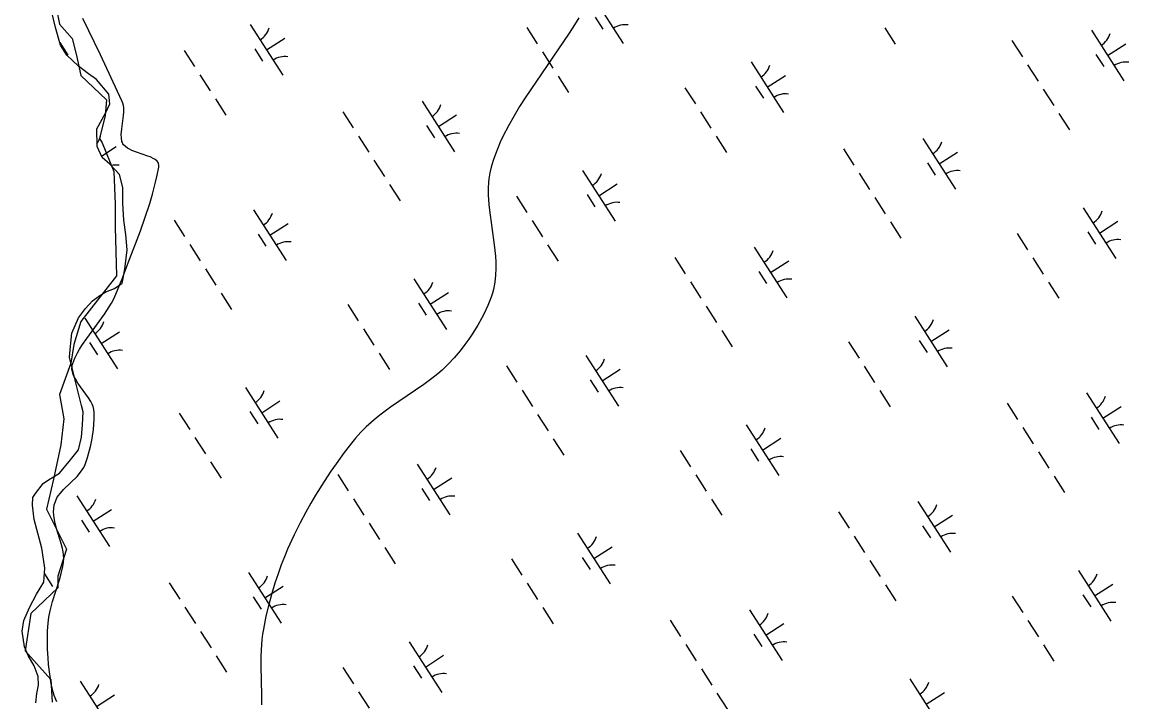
# Model space of a CAD drawing. Extents: x 3937982 to 3958556, y 219448 to 241894.
# Drawn here: x 3949070 to 3949988, y 234157 to 234721 of the extents above; entities that cross this region are included whole.
import ezdxf

# ---------------------------------------------------------------- set-up
doc = ezdxf.new("R2010")
doc.units = 0
for name, color, linetype in [('V-RIVR-EDGE', 7, 'Continuous'), ('V-SITE-VEGE', 7, 'Continuous'), ('V-WETL-SWMP', 7, 'Continuous')]:
    doc.layers.add(name, color=color, linetype=linetype)

msp = doc.modelspace()

# ---------------------------------------------------------------- linework, layer by layer
at = {"layer": 'V-RIVR-EDGE'}
msp.add_lwpolyline([(3949097.199, 234737.041), (3949100.761, 234719.233), (3949111.446, 234707.36), (3949115.007, 234693.114), (3949118.569, 234676.493), (3949139.939, 234656.31), (3949138.751, 234643.251), (3949134.003, 234624.256), (3949136.377, 234620.694), (3949145.875, 234596.95), (3949147.062, 234569.644), (3949147.062, 234550.648), (3949148.249, 234510.283), (3949118.569, 234472.292), (3949112.633, 234453.297), (3949110.258, 234437.863), (3949100.761, 234411.745), (3949104.322, 234391.562), (3949101.948, 234370.192), (3949096.012, 234341.699), (3949090.076, 234316.767), (3949098.386, 234300.147), (3949106.697, 234283.526), (3949099.573, 234260.969), (3949099.573, 234251.471), (3949077.016, 234230.101), (3949072.268, 234199.233), (3949093.637, 234175.489), (3949094.825, 234156.494)], dxfattribs=at)
at = {"layer": 'V-SITE-VEGE'}
for points in [[(3949103.646, 234269.158), (3949104.154, 234272.308), (3949104.392, 234275.624), (3949104.24, 234278.962), (3949103.956, 234281.196), (3949103.388, 234284.184), (3949102.372, 234288.184), (3949098.457, 234300.671), (3949097.324, 234304.742), (3949096.368, 234309.379), (3949096.061, 234311.843), (3949095.927, 234314.464), (3949096.04, 234317.243), (3949096.495, 234320.194), (3949096.896, 234321.718), (3949097.412, 234323.193), (3949098.762, 234325.986), (3949099.87, 234327.751), (3949101.557, 234330.006), (3949104.109, 234332.88), (3949115.469, 234343.929), (3949118.345, 234347.304), (3949119.688, 234349.204), (3949120.938, 234351.328), (3949122.025, 234353.716), (3949124.092, 234359.618), (3949125.83, 234365.709), (3949126.807, 234369.836), (3949127.889, 234375.382), (3949128.935, 234382.761), (3949129.33, 234386.93), (3949129.605, 234391.612), (3949129.689, 234396.816), (3949129.412, 234399.419), (3949128.683, 234402.018), (3949127.983, 234403.749), (3949126.822, 234406.055), (3949124.952, 234409.12), (3949116.172, 234421.294), (3949114.013, 234424.736), (3949113.053, 234426.563), (3949112.211, 234428.509), (3949111.564, 234430.571), (3949111.199, 234432.767), (3949111.236, 234435.093), (3949111.447, 234436.291), (3949111.814, 234437.522), (3949113.671, 234442.032), (3949115.912, 234446.453), (3949117.583, 234449.364), (3949120, 234453.204), (3949123.479, 234458.272), (3949138.294, 234478.519), (3949142.143, 234484.462), (3949144.017, 234487.692), (3949145.841, 234491.188), (3949147.558, 234494.989), (3949152.8, 234507.951), (3949157.943, 234521.121), (3949167.982, 234547.668), (3949172, 234558.893), (3949175.707, 234570.317), (3949177.958, 234577.966), (3949180.631, 234588.126), (3949181.966, 234593.869), (3949183.301, 234600.346), (3949183.402, 234601.999), (3949183.068, 234603.474), (3949182.621, 234604.369), (3949181.778, 234605.458), (3949180.264, 234606.759), (3949179.218, 234607.434), (3949176.225, 234608.919), (3949174.161, 234609.738), (3949164.664, 234612.962), (3949160.861, 234614.445), (3949158.998, 234615.327), (3949157.187, 234616.362), (3949155.51, 234617.593), (3949154.066, 234619.079), (3949153.482, 234619.927), (3949153.005, 234620.859), (3949152.663, 234621.895), (3949152.2, 234624.687), (3949152.11, 234627.591), (3949152.487, 234632.269), (3949154.058, 234643.26), (3949154.261, 234646.359), (3949154.136, 234649.818), (3949153.869, 234651.614), (3949153.403, 234653.484), (3949152.663, 234655.419), (3949134.792, 234693.729), (3949120.11, 234723.927)], [(3949531.73, 234724.422), (3949528.135, 234718.444), (3949523.857, 234711.659), (3949487.331, 234658.127), (3949482.727, 234650.928), (3949478.039, 234643.195), (3949473.349, 234634.863), (3949468.768, 234625.869), (3949466.601, 234621.174), (3949464.514, 234616.286), (3949462.54, 234611.197), (3949460.703, 234605.886), (3949459.038, 234600.346), (3949457.938, 234595.644), (3949457.199, 234590.862), (3949456.885, 234587.636), (3949456.668, 234583.289), (3949456.697, 234577.419), (3949457.193, 234569.487), (3949457.657, 234564.91), (3949461.602, 234536.09), (3949462.548, 234526.698), (3949462.835, 234521.724), (3949462.921, 234516.454), (3949462.714, 234510.884), (3949462.093, 234505.012), (3949461.594, 234502.014), (3949460.932, 234498.942), (3949460.091, 234495.802), (3949459.038, 234492.597), (3949456.367, 234485.796), (3949453.344, 234479.183), (3949451.145, 234474.872), (3949447.987, 234469.24), (3949443.403, 234461.924), (3949440.604, 234457.836), (3949437.249, 234453.243), (3949433.229, 234448.088), (3949428.398, 234442.312), (3949423.505, 234437.024), (3949418.348, 234432.105), (3949414.785, 234429.002), (3949409.9, 234425.054), (3949403.203, 234420.051), (3949375.574, 234401.217), (3949367.849, 234395.604), (3949363.828, 234392.466), (3949359.642, 234388.982), (3949355.313, 234385.077), (3949350.871, 234380.659), (3949346.365, 234375.621), (3949344.147, 234372.873), (3949337.155, 234363.681), (3949330.413, 234354.379), (3949326.065, 234348.117), (3949320.456, 234339.685), (3949313.325, 234328.304), (3949309.436, 234321.726), (3949305.161, 234314.142), (3949300.506, 234305.389), (3949295.501, 234295.27), (3949290.199, 234283.547), (3949287.561, 234277.229), (3949284.896, 234270.436), (3949282.232, 234263.131), (3949279.588, 234255.269), (3949277.008, 234246.802), (3949274.529, 234237.68), (3949272.207, 234227.846), (3949270.108, 234217.233), (3949269.424, 234212.928), (3949268.895, 234208.609), (3949268.238, 234199.936), (3949268.037, 234194.134), (3949267.996, 234186.38), (3949268.51, 234162.271), (3949268.555, 234154.441)], [(3949098.668, 234156.778), (3949096.511, 234162.214), (3949095.534, 234165.148), (3949094.66, 234168.315), (3949093.943, 234171.739), (3949092.714, 234179.761), (3949091.78, 234187.9), (3949091.328, 234193.364), (3949090.947, 234200.661), (3949090.844, 234210.352), (3949091.004, 234215.832), (3949091.389, 234222.021), (3949092.022, 234227.123), (3949093.036, 234232.21), (3949093.886, 234235.6), (3949095.172, 234240.105), (3949100.906, 234258.115), (3949102.34, 234263.264), (3949103.646, 234269.158)]]:
    msp.add_lwpolyline(points, dxfattribs=at)
at = {"layer": 'V-WETL-SWMP'}
for p, q in [((3949541.589, 234745.139), (3949568.651, 234703.096)), ((3949097.618, 234716.428), (3949094.545, 234729.151)), ((3949259.156, 234718.8), (3949286.218, 234676.757)), ((3949545.385, 234724.987), (3949551.88, 234714.896)), ((3949101.691, 234701.754), (3949097.618, 234716.428)), ((3949272.687, 234697.778), (3949287.822, 234707.521)), ((3949488.714, 234716.364), (3949497.374, 234702.91)), ((3949785.699, 234716.112), (3949794.359, 234702.658)), ((3949957.151, 234714.18), (3949984.213, 234672.137)), ((3949101.091, 234703.917), (3949107.791, 234693.508)), ((3949106.926, 234693.468), (3949101.691, 234701.754)), ((3949262.952, 234698.648), (3949269.447, 234688.557)), ((3949891.286, 234705.585), (3949899.946, 234692.131)), ((3949970.682, 234693.158), (3949985.818, 234702.901)), ((3949116.585, 234684.246), (3949106.926, 234693.468)), ((3949204.29, 234697.403), (3949212.949, 234683.949)), ((3949501.704, 234696.183), (3949510.364, 234682.729)), ((3949960.947, 234694.028), (3949967.442, 234683.937)), ((3949124.988, 234677.955), (3949116.585, 234684.246)), ((3949674.718, 234687.841), (3949701.78, 234645.797)), ((3949904.276, 234685.404), (3949912.936, 234671.95)), ((3949131.659, 234673.117), (3949124.988, 234677.955)), ((3949141.839, 234660.958), (3949131.659, 234673.117)), ((3949217.279, 234677.222), (3949225.939, 234663.768)), ((3949514.693, 234676.002), (3949523.353, 234662.548)), ((3949688.249, 234666.819), (3949703.385, 234676.561)), ((3949619.852, 234666.444), (3949628.512, 234652.99)), ((3949678.514, 234667.688), (3949685.009, 234657.598)), ((3949917.266, 234665.224), (3949925.926, 234651.77)), ((3949139.293, 234645.971), (3949142.654, 234653.118)), ((3949142.654, 234653.118), (3949141.839, 234660.958)), ((3949230.269, 234657.041), (3949238.929, 234643.588)), ((3949401.722, 234655.11), (3949428.784, 234613.067)), ((3949131.828, 234632.405), (3949139.293, 234645.971)), ((3949335.856, 234646.515), (3949344.516, 234633.061)), ((3949415.253, 234634.088), (3949430.388, 234643.831)), ((3949632.842, 234646.263), (3949641.502, 234632.809)), ((3949930.256, 234645.043), (3949938.916, 234631.589)), ((3949405.517, 234634.957), (3949412.012, 234624.867)), ((3949131.977, 234617.691), (3949131.828, 234632.405)), ((3949348.846, 234626.334), (3949357.506, 234612.88)), ((3949645.832, 234626.082), (3949654.492, 234612.628)), ((3949136.241, 234608.414), (3949131.977, 234617.691)), ((3949135.696, 234609.6), (3949147.955, 234617.491)), ((3949817.284, 234624.15), (3949844.346, 234582.107)), ((3949142.675, 234602.839), (3949136.241, 234608.414)), ((3949751.419, 234615.556), (3949760.079, 234602.102)), ((3949830.815, 234603.129), (3949845.951, 234612.871)), ((3949150.61, 234594.335), (3949142.675, 234602.839)), ((3949361.836, 234606.153), (3949370.496, 234592.699)), ((3949534.851, 234597.811), (3949561.913, 234555.768)), ((3949821.08, 234603.998), (3949827.575, 234593.908)), ((3949153.417, 234583.572), (3949150.61, 234594.335)), ((3949764.409, 234595.375), (3949773.069, 234581.921)), ((3949153.549, 234570.574), (3949153.417, 234583.572)), ((3949374.826, 234585.973), (3949383.486, 234572.519)), ((3949548.382, 234576.79), (3949563.517, 234586.532)), ((3949154.182, 234556.601), (3949153.549, 234570.574)), ((3949479.985, 234576.414), (3949488.645, 234562.96)), ((3949538.647, 234577.659), (3949545.142, 234567.568)), ((3949777.399, 234575.194), (3949786.059, 234561.74)), ((3949261.854, 234565.08), (3949288.917, 234523.037)), ((3949950.413, 234566.852), (3949977.475, 234524.809)), ((3949156.021, 234544.601), (3949154.182, 234556.601)), ((3949195.989, 234556.485), (3949204.649, 234543.031)), ((3949275.385, 234544.059), (3949290.521, 234553.801)), ((3949492.975, 234556.233), (3949501.635, 234542.78)), ((3949790.389, 234555.013), (3949799.049, 234541.56)), ((3949963.944, 234545.83), (3949979.08, 234555.573)), ((3949157.131, 234531.859), (3949156.021, 234544.601)), ((3949265.65, 234544.928), (3949272.145, 234534.837)), ((3949895.547, 234545.455), (3949904.207, 234532.001)), ((3949954.209, 234546.7), (3949960.704, 234536.609)), ((3949208.979, 234536.305), (3949217.639, 234522.851)), ((3949505.964, 234536.053), (3949514.624, 234522.599)), ((3949677.417, 234534.121), (3949704.479, 234492.078)), ((3949155.309, 234518.105), (3949157.131, 234531.859)), ((3949611.552, 234525.526), (3949620.212, 234512.072)), ((3949908.537, 234525.274), (3949917.197, 234511.82)), ((3949153.695, 234508.033), (3949155.309, 234518.105)), ((3949221.969, 234516.124), (3949230.629, 234502.67)), ((3949690.948, 234513.099), (3949706.083, 234522.842)), ((3949152.996, 234504.347), (3949153.695, 234508.033)), ((3949394.983, 234507.782), (3949422.046, 234465.738)), ((3949681.213, 234513.969), (3949687.708, 234503.878)), ((3949134.218, 234493.855), (3949139.335, 234497.096)), ((3949139.335, 234497.096), (3949146.42, 234499.866)), ((3949146.42, 234499.866), (3949152.996, 234504.347)), ((3949408.515, 234486.76), (3949423.65, 234496.502)), ((3949624.542, 234505.345), (3949633.201, 234491.891)), ((3949921.527, 234505.093), (3949930.187, 234491.64)), ((3949122.553, 234483.19), (3949128.129, 234489.624)), ((3949128.129, 234489.624), (3949134.218, 234493.855)), ((3949234.959, 234495.943), (3949243.619, 234482.489)), ((3949398.779, 234487.629), (3949405.274, 234477.539)), ((3949116.745, 234475.528), (3949122.553, 234483.19)), ((3949340.117, 234486.385), (3949348.777, 234472.931)), ((3949637.531, 234485.165), (3949646.191, 234471.711)), ((3949110.989, 234462.716), (3949116.745, 234475.528)), ((3949121.987, 234475.051), (3949149.049, 234433.008)), ((3949810.546, 234476.822), (3949837.608, 234434.779)), ((3949109.872, 234451.913), (3949110.989, 234462.716)), ((3949135.518, 234454.029), (3949150.654, 234463.772)), ((3949353.107, 234466.204), (3949361.767, 234452.75)), ((3949650.521, 234464.984), (3949659.181, 234451.53)), ((3949824.077, 234455.801), (3949839.213, 234465.543)), ((3949109.229, 234442.831), (3949109.872, 234451.913)), ((3949125.783, 234454.898), (3949132.278, 234444.808)), ((3949755.68, 234455.425), (3949764.34, 234441.971)), ((3949814.342, 234456.67), (3949820.837, 234446.58)), ((3949114.351, 234421.545), (3949109.229, 234442.831)), ((3949366.097, 234446.023), (3949374.757, 234432.569)), ((3949537.549, 234444.091), (3949564.612, 234402.048)), ((3949471.684, 234435.497), (3949480.344, 234422.043)), ((3949551.08, 234423.07), (3949566.216, 234432.812)), ((3949768.67, 234435.245), (3949777.33, 234421.791)), ((3949541.345, 234423.939), (3949547.84, 234413.849)), ((3949119.202, 234402.709), (3949114.351, 234421.545)), ((3949255.116, 234417.752), (3949282.179, 234375.709)), ((3949484.674, 234415.316), (3949493.334, 234401.862)), ((3949781.66, 234415.064), (3949790.32, 234401.61)), ((3949268.647, 234396.731), (3949283.783, 234406.473)), ((3949887.247, 234404.537), (3949895.907, 234391.083)), ((3949953.112, 234413.132), (3949980.174, 234371.089)), ((3949120.481, 234397.572), (3949119.202, 234402.709)), ((3949119.855, 234386.774), (3949120.481, 234397.572)), ((3949200.25, 234396.355), (3949208.91, 234382.901)), ((3949258.912, 234397.6), (3949265.407, 234387.509)), ((3949966.643, 234392.111), (3949981.778, 234401.853)), ((3949119.224, 234376.466), (3949119.855, 234386.774)), ((3949497.664, 234395.135), (3949506.324, 234381.681)), ((3949670.679, 234386.793), (3949697.741, 234344.75)), ((3949956.908, 234392.98), (3949963.403, 234382.889)), ((3949900.237, 234384.357), (3949908.897, 234370.903)), ((3949116.633, 234365.894), (3949119.224, 234376.466)), ((3949213.24, 234376.174), (3949221.9, 234362.72)), ((3949510.654, 234374.954), (3949519.314, 234361.5)), ((3949684.21, 234365.771), (3949699.345, 234375.514)), ((3949109.849, 234357.731), (3949116.633, 234365.894)), ((3949615.813, 234365.396), (3949624.472, 234351.942)), ((3949674.475, 234366.64), (3949680.97, 234356.55)), ((3949913.227, 234364.176), (3949921.886, 234350.722)), ((3949100.887, 234346.603), (3949109.849, 234357.731)), ((3949226.23, 234355.994), (3949234.89, 234342.54)), ((3949397.682, 234354.062), (3949424.744, 234312.019)), ((3949087.241, 234337.88), (3949091.623, 234341.113)), ((3949091.623, 234341.113), (3949100.887, 234346.603)), ((3949331.817, 234345.467), (3949340.477, 234332.013)), ((3949411.213, 234333.04), (3949426.349, 234342.783)), ((3949628.802, 234345.215), (3949637.462, 234331.761)), ((3949926.216, 234343.995), (3949934.876, 234330.541)), ((3949080.947, 234329.722), (3949087.241, 234337.88)), ((3949401.478, 234333.91), (3949407.973, 234323.819)), ((3949078.347, 234320.13), (3949078.775, 234326.266)), ((3949078.775, 234326.266), (3949080.947, 234329.722)), ((3949115.249, 234327.723), (3949142.311, 234285.679)), ((3949344.807, 234325.286), (3949353.467, 234311.832)), ((3949641.792, 234325.034), (3949650.452, 234311.581)), ((3949813.244, 234323.103), (3949840.307, 234281.06)), ((3949079.94, 234308.129), (3949078.347, 234320.13)), ((3949128.78, 234306.701), (3949143.916, 234316.443)), ((3949747.379, 234314.508), (3949756.039, 234301.054)), ((3949086.313, 234284.403), (3949079.94, 234308.129)), ((3949119.045, 234307.57), (3949125.54, 234297.48)), ((3949357.797, 234305.106), (3949366.457, 234291.652)), ((3949826.776, 234302.081), (3949841.911, 234311.824)), ((3949530.811, 234296.763), (3949557.874, 234254.72)), ((3949760.369, 234294.327), (3949769.029, 234280.873)), ((3949817.04, 234302.95), (3949823.535, 234292.86)), ((3949544.342, 234275.742), (3949559.478, 234285.484)), ((3949087.634, 234275.096), (3949086.313, 234284.403)), ((3949370.787, 234284.925), (3949379.447, 234271.471)), ((3949534.607, 234276.611), (3949541.102, 234266.521)), ((3949088.69, 234267.749), (3949087.634, 234275.096)), ((3949087.826, 234256.213), (3949088.69, 234267.749)), ((3949475.945, 234275.366), (3949484.605, 234261.912)), ((3949773.359, 234274.146), (3949782.019, 234260.692)), ((3949088.328, 234262.911), (3949095.023, 234252.51)), ((3949257.815, 234264.032), (3949284.877, 234221.989)), ((3949946.374, 234265.804), (3949973.436, 234223.761)), ((3949081.797, 234246.096), (3949087.826, 234256.213)), ((3949191.95, 234255.438), (3949200.61, 234241.984)), ((3949271.346, 234243.011), (3949286.482, 234252.753)), ((3949488.935, 234255.186), (3949497.595, 234241.732)), ((3949786.349, 234253.966), (3949795.009, 234240.512)), ((3949959.905, 234244.783), (3949975.04, 234254.525)), ((3949076.024, 234235), (3949081.797, 234246.096)), ((3949261.611, 234243.88), (3949268.106, 234233.79)), ((3949891.508, 234244.407), (3949900.168, 234230.953)), ((3949950.17, 234245.652), (3949956.665, 234235.561)), ((3949071.226, 234224.405), (3949076.024, 234235)), ((3949204.94, 234235.257), (3949213.6, 234221.803)), ((3949501.925, 234235.005), (3949510.585, 234221.551)), ((3949673.377, 234233.073), (3949700.439, 234191.03)), ((3949069.845, 234215.561), (3949071.226, 234224.405)), ((3949607.512, 234224.478), (3949616.172, 234211.024)), ((3949686.908, 234212.052), (3949702.044, 234221.794)), ((3949904.498, 234224.226), (3949913.157, 234210.772)), ((3949071.693, 234202.581), (3949069.845, 234215.561)), ((3949217.93, 234215.076), (3949226.59, 234201.622)), ((3949677.173, 234212.921), (3949683.668, 234202.83)), ((3949074.956, 234195.256), (3949071.693, 234202.581)), ((3949390.944, 234206.734), (3949418.006, 234164.691)), ((3949620.502, 234204.298), (3949629.162, 234190.844)), ((3949917.487, 234204.046), (3949926.147, 234190.592)), ((3949079.703, 234186.72), (3949074.956, 234195.256)), ((3949230.92, 234194.895), (3949239.579, 234181.441)), ((3949404.475, 234185.712), (3949419.611, 234195.455)), ((3949083.226, 234177.927), (3949079.703, 234186.72)), ((3949336.078, 234185.337), (3949344.738, 234171.883)), ((3949394.74, 234186.581), (3949401.235, 234176.491)), ((3949633.492, 234184.117), (3949642.152, 234170.663)), ((3949083.546, 234170.572), (3949083.226, 234177.927)), ((3949806.506, 234175.775), (3949833.569, 234133.731)), ((3949082.145, 234163.69), (3949083.546, 234170.572)), ((3949117.948, 234174.003), (3949145.01, 234131.96)), ((3949081.241, 234156.078), (3949082.145, 234163.69)), ((3949131.479, 234152.981), (3949146.614, 234162.724)), ((3949349.068, 234165.156), (3949357.728, 234151.702)), ((3949646.482, 234163.936), (3949655.142, 234150.482)), ((3949820.038, 234154.753), (3949835.173, 234164.495))]:
    msp.add_line(p, q, dxfattribs=at)
for centre, start, end in [((3949570.27, 234701.02), 81.996677, 123.540335), ((3949257.936, 234721.133), 301.99668, 343.540338), ((3949955.932, 234716.513), 301.99668, 343.540338), ((3949287.836, 234674.681), 81.996677, 123.540335), ((3949673.499, 234690.173), 301.99668, 343.540338), ((3949985.832, 234670.061), 81.996677, 123.540335), ((3949400.502, 234657.443), 301.99668, 343.540338), ((3949703.399, 234643.722), 81.996677, 123.540335), ((3949118.069, 234631.103), 321.972371, 343.540338), ((3949430.402, 234610.991), 81.996677, 123.540335), ((3949816.065, 234626.483), 301.99668, 343.540338), ((3949147.969, 234584.651), 81.996677, 104.042289), ((3949845.965, 234580.031), 81.996677, 123.540335), ((3949533.632, 234600.144), 301.99668, 343.540338), ((3949563.532, 234553.692), 81.996677, 123.540335), ((3949260.635, 234567.413), 301.99668, 343.540338), ((3949949.194, 234569.185), 301.99668, 343.540338), ((3949290.535, 234520.961), 81.996677, 123.540335), ((3949979.094, 234522.733), 81.996677, 123.540335), ((3949676.197, 234536.454), 301.99668, 343.540338), ((3949706.097, 234490.002), 81.996677, 123.540335), ((3949393.764, 234510.114), 301.99668, 343.540338), ((3949423.664, 234463.663), 81.996677, 123.540335), ((3949120.768, 234477.384), 301.99668, 343.540338), ((3949809.327, 234479.155), 301.99668, 343.540338), ((3949150.668, 234430.932), 81.996677, 123.540335), ((3949536.33, 234446.424), 301.99668, 343.540338), ((3949839.227, 234432.703), 81.996677, 123.540335), ((3949253.897, 234420.085), 301.99668, 343.540338), ((3949566.23, 234399.972), 81.996677, 123.540335), ((3949951.892, 234415.465), 301.99668, 343.540338), ((3949283.797, 234373.633), 81.996677, 123.540335), ((3949981.793, 234369.013), 81.996677, 123.540335), ((3949669.459, 234389.126), 301.99668, 343.540338), ((3949699.359, 234342.674), 81.996677, 123.540335), ((3949396.463, 234356.395), 301.99668, 343.540338), ((3949114.03, 234330.055), 301.99668, 343.540338), ((3949426.363, 234309.943), 81.996677, 123.540335), ((3949812.025, 234325.436), 301.99668, 343.540338), ((3949143.93, 234283.604), 81.996677, 123.540335), ((3949841.925, 234278.984), 81.996677, 123.540335), ((3949529.592, 234299.096), 301.99668, 343.540338), ((3949559.492, 234252.644), 81.996677, 123.540335), ((3949256.596, 234266.365), 301.99668, 343.540338), ((3949945.154, 234268.137), 301.99668, 343.540338), ((3949975.054, 234221.685), 81.996677, 123.540335), ((3949286.496, 234219.913), 81.996677, 123.540335), ((3949672.158, 234235.406), 301.99668, 343.540338), ((3949389.725, 234209.067), 301.99668, 343.540338), ((3949702.058, 234188.954), 81.996677, 123.540335), ((3949419.625, 234162.615), 81.996677, 123.540335), ((3949116.728, 234176.336), 301.99668, 343.540338), ((3949805.287, 234178.107), 301.99668, 343.540338)]:
    msp.add_arc(centre, 17.623, start, end, dxfattribs=at)

doc.saveas('drawing.dxf')
